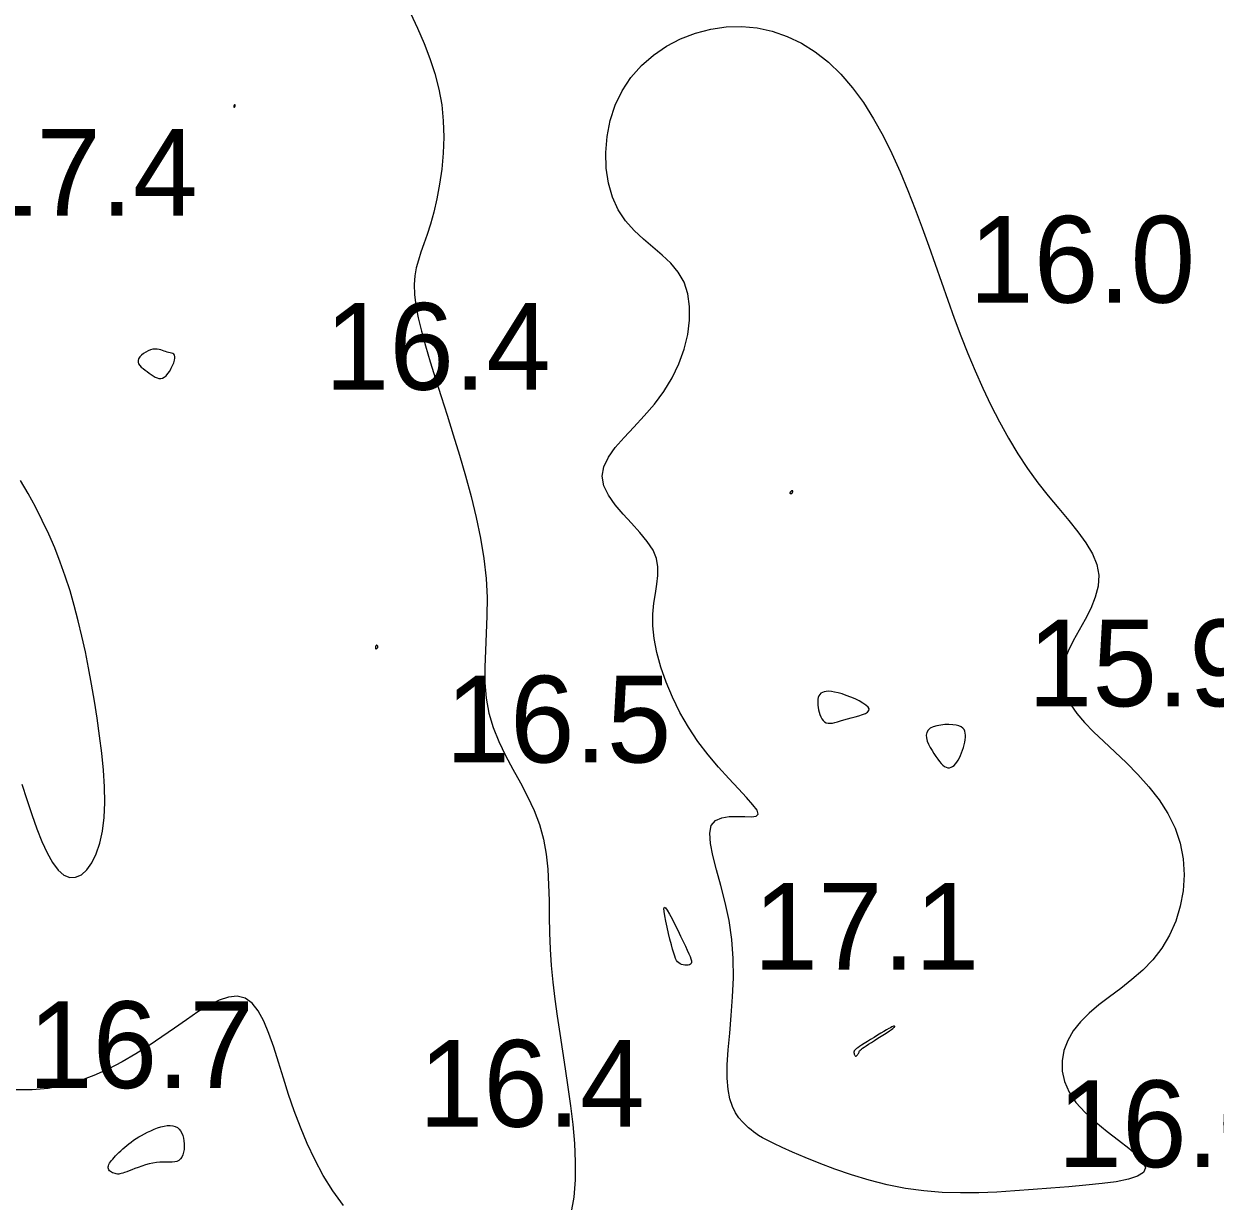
# Model space of a CAD drawing. Extents: x 3040093 to 3056816, y 408076 to 509144.
# Drawn here: x 3045921.6 to 3045990.2, y 434591.4 to 434659.3 of the extents above; entities that cross this region are included whole.
import ezdxf

# ---------------------------------------------------------------- set-up
doc = ezdxf.new("R2010")
doc.units = 0
doc.layers.add('V-CHAN-CONT-EL17', color=7, linetype='Continuous')
doc.layers.add('V-TOPO-SOUN-0610', color=7, linetype='Continuous')

msp = doc.modelspace()

# ---------------------------------------------------------------- linework, layer by layer
at = {"layer": 'V-CHAN-CONT-EL17'}
for points in [[(3045943.833, 434659.9), (3045944.239, 434659.026), (3045944.615, 434658.158), (3045944.952, 434657.289), (3045945.241, 434656.413), (3045945.472, 434655.526), (3045945.635, 434654.619), (3045945.726, 434653.692), (3045945.749, 434652.755), (3045945.714, 434651.823), (3045945.631, 434650.91), (3045945.507, 434650.031), (3045945.353, 434649.2), (3045945.177, 434648.433), (3045944.989, 434647.742), (3045944.798, 434647.138), (3045944.612, 434646.605), (3045944.439, 434646.12), (3045944.288, 434645.664), (3045944.167, 434645.214), (3045944.085, 434644.749), (3045944.048, 434644.247), (3045944.067, 434643.687), (3045944.147, 434643.053), (3045944.283, 434642.343), (3045944.47, 434641.561), (3045944.702, 434640.712), (3045944.971, 434639.799), (3045945.272, 434638.826), (3045945.598, 434637.797), (3045945.943, 434636.716), (3045946.3, 434635.588), (3045946.659, 434634.423), (3045947.007, 434633.233), (3045947.333, 434632.029), (3045947.626, 434630.823), (3045947.874, 434629.627), (3045948.067, 434628.452), (3045948.191, 434627.309), (3045948.243, 434626.208), (3045948.238, 434625.149), (3045948.201, 434624.13), (3045948.155, 434623.148), (3045948.122, 434622.201), (3045948.127, 434621.287), (3045948.193, 434620.403), (3045948.342, 434619.548), (3045948.591, 434618.717), (3045948.922, 434617.907), (3045949.311, 434617.11), (3045949.733, 434616.321), (3045950.164, 434615.534), (3045950.58, 434614.742), (3045950.955, 434613.94), (3045951.265, 434613.122), (3045951.493, 434612.282), (3045951.647, 434611.422), (3045951.742, 434610.543), (3045951.794, 434609.647), (3045951.819, 434608.737), (3045951.831, 434607.814), (3045951.846, 434606.88), (3045951.88, 434605.937), (3045951.944, 434604.987), (3045952.037, 434604.028), (3045952.154, 434603.058), (3045952.289, 434602.076), (3045952.437, 434601.078), (3045952.593, 434600.064), (3045952.752, 434599.032), (3045952.908, 434597.979), (3045953.056, 434596.906), (3045953.183, 434595.823), (3045953.278, 434594.743), (3045953.328, 434593.677), (3045953.319, 434592.639), (3045953.24, 434591.64), (3045953.079, 434590.693)], [(3045921.43, 434615.455), (3045921.719, 434614.559), (3045922.01, 434613.695), (3045922.302, 434612.883), (3045922.599, 434612.139), (3045922.902, 434611.482), (3045923.212, 434610.929), (3045923.53, 434610.498), (3045923.859, 434610.207), (3045924.197, 434610.07), (3045924.538, 434610.081), (3045924.872, 434610.232), (3045925.188, 434610.513), (3045925.478, 434610.913), (3045925.732, 434611.425), (3045925.94, 434612.039), (3045926.093, 434612.744), (3045926.184, 434613.532), (3045926.218, 434614.389), (3045926.201, 434615.302), (3045926.142, 434616.258), (3045926.047, 434617.243), (3045925.924, 434618.243), (3045925.78, 434619.247), (3045925.623, 434620.239), (3045925.458, 434621.209), (3045925.284, 434622.156), (3045925.1, 434623.082), (3045924.904, 434623.987), (3045924.692, 434624.874), (3045924.463, 434625.742), (3045924.215, 434626.595), (3045923.944, 434627.432), (3045923.651, 434628.255), (3045923.332, 434629.066), (3045922.989, 434629.865), (3045922.62, 434630.654), (3045922.226, 434631.432), (3045921.804, 434632.202), (3045921.355, 434632.963)], [(3045939.967, 434591.156), (3045939.356, 434592.013), (3045938.809, 434592.898), (3045938.32, 434593.806), (3045937.882, 434594.73), (3045937.489, 434595.668), (3045937.134, 434596.612), (3045936.812, 434597.559), (3045936.514, 434598.5), (3045936.231, 434599.416), (3045935.955, 434600.284), (3045935.673, 434601.082), (3045935.378, 434601.786), (3045935.057, 434602.374), (3045934.703, 434602.824), (3045934.304, 434603.112), (3045933.853, 434603.225), (3045933.352, 434603.178), (3045932.804, 434602.995), (3045932.214, 434602.7), (3045931.586, 434602.316), (3045930.924, 434601.869), (3045930.232, 434601.381), (3045929.513, 434600.877), (3045928.772, 434600.377), (3045928.009, 434599.895), (3045927.224, 434599.44), (3045926.416, 434599.022), (3045925.585, 434598.65), (3045924.732, 434598.334), (3045923.856, 434598.085), (3045922.957, 434597.912), (3045922.037, 434597.822), (3045921.109, 434597.819)]]:
    msp.add_lwpolyline(points, dxfattribs=at)
for points in [[(3045962.188, 434607.583), (3045961.966, 434608.623), (3045961.717, 434609.606), (3045961.471, 434610.514), (3045961.262, 434611.33), (3045961.12, 434612.037), (3045961.078, 434612.619), (3045961.168, 434613.058), (3045961.408, 434613.346), (3045961.766, 434613.508), (3045962.197, 434613.578), (3045962.656, 434613.59), (3045963.098, 434613.577), (3045963.477, 434613.573), (3045963.749, 434613.612), (3045963.868, 434613.727), (3045963.802, 434613.946), (3045963.569, 434614.267), (3045963.2, 434614.683), (3045962.725, 434615.185), (3045962.177, 434615.767), (3045961.584, 434616.421), (3045960.979, 434617.138), (3045960.393, 434617.911), (3045959.851, 434618.731), (3045959.362, 434619.585), (3045958.932, 434620.457), (3045958.564, 434621.334), (3045958.262, 434622.199), (3045958.031, 434623.039), (3045957.876, 434623.838), (3045957.801, 434624.582), (3045957.804, 434625.26), (3045957.862, 434625.879), (3045957.949, 434626.449), (3045958.035, 434626.982), (3045958.092, 434627.487), (3045958.092, 434627.976), (3045958.007, 434628.458), (3045957.809, 434628.946), (3045957.481, 434629.448), (3045957.054, 434629.962), (3045956.574, 434630.488), (3045956.082, 434631.022), (3045955.623, 434631.563), (3045955.24, 434632.107), (3045954.977, 434632.654), (3045954.877, 434633.2), (3045954.97, 434633.744), (3045955.235, 434634.293), (3045955.636, 434634.853), (3045956.137, 434635.433), (3045956.702, 434636.039), (3045957.297, 434636.679), (3045957.885, 434637.36), (3045958.431, 434638.09), (3045958.905, 434638.872), (3045959.295, 434639.692), (3045959.598, 434640.531), (3045959.806, 434641.371), (3045959.915, 434642.195), (3045959.92, 434642.984), (3045959.815, 434643.719), (3045959.595, 434644.383), (3045959.26, 434644.964), (3045958.831, 434645.48), (3045958.335, 434645.955), (3045957.801, 434646.412), (3045957.254, 434646.876), (3045956.721, 434647.372), (3045956.231, 434647.924), (3045955.809, 434648.555), (3045955.479, 434649.282), (3045955.247, 434650.091), (3045955.116, 434650.96), (3045955.086, 434651.866), (3045955.16, 434652.787), (3045955.34, 434653.702), (3045955.628, 434654.588), (3045956.026, 434655.422), (3045956.534, 434656.186), (3045957.139, 434656.873), (3045957.828, 434657.477), (3045958.586, 434657.994), (3045959.399, 434658.421), (3045960.254, 434658.752), (3045961.135, 434658.984), (3045962.029, 434659.111), (3045962.922, 434659.131), (3045963.808, 434659.044), (3045964.681, 434658.852), (3045965.534, 434658.557), (3045966.363, 434658.161), (3045967.161, 434657.665), (3045967.922, 434657.072), (3045968.64, 434656.383), (3045969.311, 434655.602), (3045969.937, 434654.74), (3045970.521, 434653.81), (3045971.066, 434652.825), (3045971.575, 434651.799), (3045972.051, 434650.743), (3045972.498, 434649.671), (3045972.918, 434648.597), (3045973.316, 434647.53), (3045973.696, 434646.472), (3045974.065, 434645.423), (3045974.428, 434644.382), (3045974.791, 434643.349), (3045975.161, 434642.322), (3045975.543, 434641.301), (3045975.943, 434640.286), (3045976.366, 434639.276), (3045976.813, 434638.277), (3045977.283, 434637.294), (3045977.777, 434636.333), (3045978.294, 434635.4), (3045978.833, 434634.501), (3045979.396, 434633.642), (3045979.98, 434632.828), (3045980.583, 434632.063), (3045981.185, 434631.342), (3045981.764, 434630.656), (3045982.295, 434629.998), (3045982.757, 434629.361), (3045983.126, 434628.736), (3045983.379, 434628.115), (3045983.494, 434627.492), (3045983.457, 434626.86), (3045983.291, 434626.221), (3045983.032, 434625.583), (3045982.712, 434624.948), (3045982.365, 434624.324), (3045982.025, 434623.714), (3045981.726, 434623.125), (3045981.501, 434622.56), (3045981.378, 434622.024), (3045981.359, 434621.51), (3045981.439, 434621.011), (3045981.615, 434620.52), (3045981.883, 434620.029), (3045982.238, 434619.529), (3045982.676, 434619.014), (3045983.193, 434618.476), (3045983.782, 434617.908), (3045984.42, 434617.307), (3045985.083, 434616.672), (3045985.746, 434616.001), (3045986.384, 434615.291), (3045986.971, 434614.543), (3045987.482, 434613.752), (3045987.893, 434612.919), (3045988.183, 434612.044), (3045988.352, 434611.14), (3045988.407, 434610.223), (3045988.351, 434609.308), (3045988.191, 434608.413), (3045987.932, 434607.552), (3045987.578, 434606.741), (3045987.136, 434605.997), (3045986.614, 434605.33), (3045986.029, 434604.731), (3045985.404, 434604.185), (3045984.761, 434603.678), (3045984.12, 434603.195), (3045983.505, 434602.723), (3045982.935, 434602.246), (3045982.434, 434601.749), (3045982.02, 434601.223), (3045981.702, 434600.67), (3045981.486, 434600.095), (3045981.38, 434599.504), (3045981.389, 434598.903), (3045981.52, 434598.299), (3045981.78, 434597.698), (3045982.175, 434597.104), (3045982.703, 434596.525), (3045983.322, 434595.965), (3045983.983, 434595.431), (3045984.637, 434594.927), (3045985.234, 434594.46), (3045985.724, 434594.035), (3045986.058, 434593.657), (3045986.185, 434593.333), (3045986.07, 434593.065), (3045985.73, 434592.848), (3045985.198, 434592.673), (3045984.504, 434592.533), (3045983.68, 434592.42), (3045982.757, 434592.326), (3045981.767, 434592.242), (3045980.741, 434592.162), (3045979.705, 434592.079), (3045978.666, 434592.001), (3045977.622, 434591.936), (3045976.575, 434591.895), (3045975.526, 434591.886), (3045974.473, 434591.918), (3045973.418, 434592.003), (3045972.361, 434592.147), (3045971.305, 434592.358), (3045970.263, 434592.624), (3045969.253, 434592.929), (3045968.29, 434593.258), (3045967.392, 434593.596), (3045966.574, 434593.928), (3045965.854, 434594.239), (3045965.247, 434594.512), (3045964.765, 434594.737), (3045964.392, 434594.92), (3045964.109, 434595.069), (3045963.894, 434595.195), (3045963.729, 434595.306), (3045963.591, 434595.412), (3045963.461, 434595.522), (3045963.319, 434595.646), (3045963.149, 434595.794), (3045962.959, 434595.978), (3045962.761, 434596.209), (3045962.566, 434596.5), (3045962.389, 434596.863), (3045962.241, 434597.31), (3045962.134, 434597.853), (3045962.081, 434598.505), (3045962.089, 434599.272), (3045962.144, 434600.142), (3045962.227, 434601.096), (3045962.316, 434602.116), (3045962.393, 434603.185), (3045962.437, 434604.284), (3045962.429, 434605.396), (3045962.35, 434606.501)], [(3045933.651, 434654.5), (3045933.655, 434654.494), (3045933.659, 434654.488), (3045933.665, 434654.485), (3045933.67, 434654.482), (3045933.677, 434654.48), (3045933.683, 434654.481), (3045933.689, 434654.482), (3045933.695, 434654.485), (3045933.701, 434654.489), (3045933.707, 434654.495), (3045933.712, 434654.502), (3045933.717, 434654.509), (3045933.721, 434654.518), (3045933.725, 434654.527), (3045933.729, 434654.537), (3045933.732, 434654.547), (3045933.734, 434654.557), (3045933.735, 434654.567), (3045933.736, 434654.577), (3045933.735, 434654.586), (3045933.733, 434654.594), (3045933.731, 434654.601), (3045933.726, 434654.605), (3045933.721, 434654.608), (3045933.714, 434654.609), (3045933.707, 434654.608), (3045933.699, 434654.606), (3045933.691, 434654.602), (3045933.682, 434654.597), (3045933.675, 434654.59), (3045933.668, 434654.583), (3045933.661, 434654.574), (3045933.656, 434654.565), (3045933.652, 434654.555), (3045933.649, 434654.545), (3045933.647, 434654.535), (3045933.646, 434654.525), (3045933.647, 434654.516), (3045933.648, 434654.507)], [(3045928.901, 434639.065), (3045929.014, 434638.987), (3045929.124, 434638.92), (3045929.231, 434638.868), (3045929.336, 434638.836), (3045929.44, 434638.828), (3045929.544, 434638.85), (3045929.649, 434638.907), (3045929.755, 434639), (3045929.86, 434639.123), (3045929.959, 434639.268), (3045930.05, 434639.426), (3045930.129, 434639.589), (3045930.192, 434639.748), (3045930.238, 434639.894), (3045930.261, 434640.018), (3045930.259, 434640.114), (3045930.236, 434640.186), (3045930.194, 434640.237), (3045930.136, 434640.272), (3045930.065, 434640.297), (3045929.986, 434640.316), (3045929.9, 434640.335), (3045929.811, 434640.357), (3045929.723, 434640.387), (3045929.633, 434640.422), (3045929.541, 434640.458), (3045929.445, 434640.491), (3045929.344, 434640.518), (3045929.236, 434640.535), (3045929.121, 434640.537), (3045928.995, 434640.521), (3045928.86, 434640.485), (3045928.72, 434640.429), (3045928.581, 434640.358), (3045928.451, 434640.274), (3045928.334, 434640.181), (3045928.238, 434640.082), (3045928.17, 434639.98), (3045928.134, 434639.878), (3045928.136, 434639.778), (3045928.171, 434639.682), (3045928.235, 434639.588), (3045928.322, 434639.496), (3045928.426, 434639.407), (3045928.541, 434639.319), (3045928.662, 434639.233), (3045928.784, 434639.148)], [(3045965.856, 434632.301), (3045965.859, 434632.314), (3045965.862, 434632.326), (3045965.863, 434632.337), (3045965.864, 434632.347), (3045965.863, 434632.355), (3045965.861, 434632.362), (3045965.858, 434632.367), (3045965.852, 434632.37), (3045965.846, 434632.371), (3045965.838, 434632.371), (3045965.83, 434632.37), (3045965.822, 434632.367), (3045965.813, 434632.364), (3045965.805, 434632.361), (3045965.798, 434632.357), (3045965.792, 434632.353), (3045965.786, 434632.349), (3045965.781, 434632.345), (3045965.776, 434632.341), (3045965.771, 434632.335), (3045965.765, 434632.33), (3045965.757, 434632.323), (3045965.749, 434632.315), (3045965.739, 434632.306), (3045965.728, 434632.295), (3045965.718, 434632.284), (3045965.707, 434632.273), (3045965.699, 434632.262), (3045965.692, 434632.251), (3045965.689, 434632.24), (3045965.689, 434632.23), (3045965.694, 434632.221), (3045965.703, 434632.214), (3045965.714, 434632.208), (3045965.728, 434632.203), (3045965.743, 434632.2), (3045965.759, 434632.2), (3045965.775, 434632.201), (3045965.789, 434632.204), (3045965.802, 434632.21), (3045965.813, 434632.218), (3045965.822, 434632.227), (3045965.83, 434632.238), (3045965.837, 434632.25), (3045965.843, 434632.262), (3045965.848, 434632.275), (3045965.852, 434632.289)], [(3045941.822, 434623.372), (3045941.817, 434623.354), (3045941.813, 434623.334), (3045941.811, 434623.315), (3045941.81, 434623.297), (3045941.812, 434623.282), (3045941.817, 434623.27), (3045941.826, 434623.262), (3045941.839, 434623.259), (3045941.854, 434623.261), (3045941.872, 434623.267), (3045941.89, 434623.277), (3045941.908, 434623.289), (3045941.924, 434623.303), (3045941.939, 434623.319), (3045941.949, 434623.335), (3045941.955, 434623.352), (3045941.958, 434623.368), (3045941.956, 434623.383), (3045941.952, 434623.398), (3045941.946, 434623.412), (3045941.939, 434623.424), (3045941.93, 434623.434), (3045941.921, 434623.443), (3045941.913, 434623.449), (3045941.905, 434623.453), (3045941.897, 434623.455), (3045941.89, 434623.456), (3045941.883, 434623.456), (3045941.876, 434623.454), (3045941.87, 434623.452), (3045941.865, 434623.449), (3045941.859, 434623.446), (3045941.854, 434623.442), (3045941.85, 434623.438), (3045941.845, 434623.432), (3045941.841, 434623.424), (3045941.836, 434623.415), (3045941.831, 434623.403), (3045941.827, 434623.389)], [(3045967.894, 434618.963), (3045968.012, 434618.958), (3045968.143, 434618.972), (3045968.288, 434619.004), (3045968.447, 434619.047), (3045968.62, 434619.1), (3045968.809, 434619.159), (3045969.014, 434619.219), (3045969.233, 434619.278), (3045969.457, 434619.337), (3045969.675, 434619.397), (3045969.874, 434619.461), (3045970.044, 434619.53), (3045970.173, 434619.607), (3045970.249, 434619.691), (3045970.261, 434619.786), (3045970.201, 434619.893), (3045970.078, 434620.008), (3045969.905, 434620.127), (3045969.692, 434620.246), (3045969.453, 434620.363), (3045969.2, 434620.472), (3045968.945, 434620.57), (3045968.7, 434620.652), (3045968.476, 434620.717), (3045968.274, 434620.763), (3045968.094, 434620.792), (3045967.934, 434620.803), (3045967.794, 434620.798), (3045967.673, 434620.777), (3045967.571, 434620.74), (3045967.487, 434620.689), (3045967.419, 434620.623), (3045967.368, 434620.545), (3045967.332, 434620.454), (3045967.309, 434620.353), (3045967.298, 434620.243), (3045967.298, 434620.125), (3045967.309, 434619.999), (3045967.327, 434619.868), (3045967.353, 434619.733), (3045967.387, 434619.597), (3045967.43, 434619.464), (3045967.481, 434619.339), (3045967.542, 434619.225), (3045967.613, 434619.127), (3045967.695, 434619.048), (3045967.789, 434618.993)], [(3045974.106, 434617.046), (3045974.211, 434616.897), (3045974.314, 434616.764), (3045974.415, 434616.649), (3045974.513, 434616.552), (3045974.61, 434616.477), (3045974.705, 434616.426), (3045974.799, 434616.399), (3045974.891, 434616.398), (3045974.981, 434616.421), (3045975.069, 434616.468), (3045975.155, 434616.535), (3045975.238, 434616.62), (3045975.317, 434616.722), (3045975.393, 434616.839), (3045975.465, 434616.968), (3045975.532, 434617.107), (3045975.593, 434617.254), (3045975.649, 434617.406), (3045975.698, 434617.561), (3045975.739, 434617.716), (3045975.772, 434617.868), (3045975.796, 434618.015), (3045975.81, 434618.153), (3045975.814, 434618.282), (3045975.804, 434618.399), (3045975.776, 434618.505), (3045975.729, 434618.599), (3045975.658, 434618.68), (3045975.56, 434618.749), (3045975.433, 434618.805), (3045975.271, 434618.847), (3045975.076, 434618.874), (3045974.856, 434618.887), (3045974.622, 434618.882), (3045974.386, 434618.86), (3045974.16, 434618.818), (3045973.955, 434618.756), (3045973.783, 434618.671), (3045973.655, 434618.564), (3045973.58, 434618.432), (3045973.553, 434618.281), (3045973.567, 434618.114), (3045973.615, 434617.936), (3045973.689, 434617.752), (3045973.783, 434617.567), (3045973.888, 434617.384), (3045973.998, 434617.21)], [(3045958.786, 434606.506), (3045958.7, 434606.85), (3045958.616, 434607.204), (3045958.54, 434607.546), (3045958.481, 434607.853), (3045958.443, 434608.105), (3045958.434, 434608.28), (3045958.461, 434608.355), (3045958.528, 434608.317), (3045958.629, 434608.178), (3045958.758, 434607.959), (3045958.906, 434607.68), (3045959.066, 434607.362), (3045959.23, 434607.026), (3045959.39, 434606.691), (3045959.54, 434606.379), (3045959.672, 434606.105), (3045959.784, 434605.871), (3045959.876, 434605.673), (3045959.948, 434605.508), (3045959.997, 434605.373), (3045960.025, 434605.264), (3045960.029, 434605.178), (3045960.009, 434605.113), (3045959.966, 434605.064), (3045959.903, 434605.03), (3045959.825, 434605.012), (3045959.736, 434605.006), (3045959.641, 434605.014), (3045959.545, 434605.032), (3045959.452, 434605.062), (3045959.366, 434605.101), (3045959.292, 434605.149), (3045959.227, 434605.211), (3045959.168, 434605.293), (3045959.113, 434605.4), (3045959.058, 434605.538), (3045959.001, 434605.713), (3045958.938, 434605.929), (3045958.867, 434606.193)], [(3045969.389, 434599.971), (3045969.394, 434599.93), (3045969.403, 434599.889), (3045969.416, 434599.851), (3045969.431, 434599.817), (3045969.45, 434599.791), (3045969.471, 434599.773), (3045969.494, 434599.767), (3045969.518, 434599.773), (3045969.543, 434599.791), (3045969.568, 434599.817), (3045969.593, 434599.851), (3045969.617, 434599.888), (3045969.64, 434599.928), (3045969.661, 434599.967), (3045969.68, 434600.004), (3045969.696, 434600.036), (3045969.714, 434600.067), (3045969.737, 434600.098), (3045969.77, 434600.133), (3045969.818, 434600.174), (3045969.883, 434600.225), (3045969.971, 434600.287), (3045970.086, 434600.364), (3045970.23, 434600.457), (3045970.397, 434600.564), (3045970.58, 434600.679), (3045970.769, 434600.799), (3045970.958, 434600.918), (3045971.139, 434601.033), (3045971.303, 434601.139), (3045971.442, 434601.232), (3045971.551, 434601.309), (3045971.632, 434601.369), (3045971.688, 434601.416), (3045971.722, 434601.45), (3045971.74, 434601.475), (3045971.744, 434601.491), (3045971.738, 434601.501), (3045971.727, 434601.507), (3045971.712, 434601.509), (3045971.692, 434601.506), (3045971.663, 434601.497), (3045971.621, 434601.479), (3045971.564, 434601.451), (3045971.488, 434601.41), (3045971.388, 434601.354), (3045971.263, 434601.281), (3045971.11, 434601.19), (3045970.935, 434601.085), (3045970.745, 434600.97), (3045970.548, 434600.849), (3045970.35, 434600.728), (3045970.16, 434600.61), (3045969.984, 434600.5), (3045969.83, 434600.403), (3045969.704, 434600.322), (3045969.605, 434600.256), (3045969.528, 434600.201), (3045969.472, 434600.155), (3045969.433, 434600.116), (3045969.408, 434600.08), (3045969.395, 434600.046), (3045969.389, 434600.01)], [(3045926.416, 434593.323), (3045926.418, 434593.385), (3045926.433, 434593.45), (3045926.46, 434593.519), (3045926.5, 434593.592), (3045926.55, 434593.67), (3045926.61, 434593.751), (3045926.679, 434593.837), (3045926.756, 434593.927), (3045926.841, 434594.02), (3045926.934, 434594.117), (3045927.033, 434594.215), (3045927.139, 434594.316), (3045927.25, 434594.417), (3045927.367, 434594.519), (3045927.488, 434594.62), (3045927.614, 434594.721), (3045927.745, 434594.82), (3045927.882, 434594.918), (3045928.025, 434595.015), (3045928.175, 434595.11), (3045928.334, 434595.204), (3045928.501, 434595.295), (3045928.677, 434595.385), (3045928.863, 434595.473), (3045929.055, 434595.555), (3045929.251, 434595.629), (3045929.445, 434595.691), (3045929.635, 434595.738), (3045929.817, 434595.768), (3045929.988, 434595.777), (3045930.144, 434595.761), (3045930.281, 434595.719), (3045930.401, 434595.652), (3045930.503, 434595.563), (3045930.589, 434595.455), (3045930.659, 434595.33), (3045930.715, 434595.191), (3045930.756, 434595.04), (3045930.783, 434594.881), (3045930.798, 434594.715), (3045930.8, 434594.548), (3045930.787, 434594.384), (3045930.76, 434594.227), (3045930.717, 434594.081), (3045930.658, 434593.952), (3045930.583, 434593.843), (3045930.489, 434593.76), (3045930.377, 434593.705), (3045930.249, 434593.673), (3045930.104, 434593.658), (3045929.946, 434593.656), (3045929.774, 434593.658), (3045929.591, 434593.66), (3045929.397, 434593.656), (3045929.195, 434593.639), (3045928.985, 434593.605), (3045928.771, 434593.556), (3045928.557, 434593.496), (3045928.347, 434593.428), (3045928.144, 434593.355), (3045927.952, 434593.283), (3045927.775, 434593.213), (3045927.617, 434593.15), (3045927.48, 434593.097), (3045927.362, 434593.054), (3045927.261, 434593.02), (3045927.172, 434592.996), (3045927.093, 434592.98), (3045927.021, 434592.973), (3045926.952, 434592.973), (3045926.884, 434592.981), (3045926.813, 434592.996), (3045926.742, 434593.018), (3045926.673, 434593.046), (3045926.607, 434593.08), (3045926.548, 434593.119), (3045926.497, 434593.164), (3045926.456, 434593.213), (3045926.429, 434593.266)]]:
    msp.add_lwpolyline(points, close=True, dxfattribs=at)

# ---------------------------------------------------------------- texts
at = {"layer": 'V-TOPO-SOUN-0610'}
for s, p in [('17.4 ', (3045918.553, 434648.23)), ('16.0 ', (3045976.033, 434643.21)), ('16.4 ', (3045938.903, 434638.19)), ('15.9 ', (3045979.413, 434619.94)), ('16.5 ', (3045945.853, 434616.7)), ('17.1 ', (3045963.603, 434604.75)), ('16.7 ', (3045921.803, 434597.93)), ('16.4 ', (3045944.313, 434595.7)), ('16.0 ', (3045981.123, 434593.37))]:
    msp.add_text(s, height=5, dxfattribs=at).set_placement(p)

doc.saveas('drawing.dxf')
